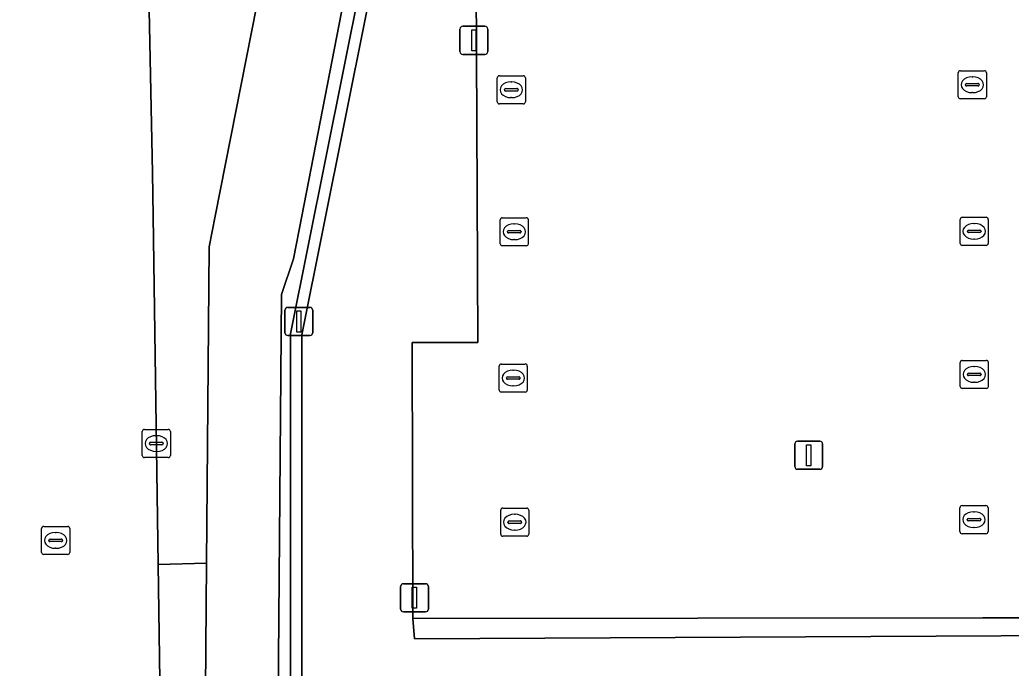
# Model space of a CAD drawing. Extents: x 160203 to 161530, y 379528 to 381797.
# Drawn here: x 160817.2 to 160852.5, y 380733.92 to 380756.99 of the extents above; entities that cross this region are included whole.
import ezdxf

# ---------------------------------------------------------------- set-up
doc = ezdxf.new("R2010")
doc.units = 0
for name, color, linetype in [('IMGEO_Berm_groen', 7, 'Continuous'), ('IMGEO_Groenvoorziening', 7, 'Continuous'), ('IMGEO_Haag', 7, 'Continuous'), ('IMGEO_Kolk', 7, 'Continuous'), ('IMGEO_Lichtmast', 7, 'Continuous'), ('IMGEO_Parkeervlak_open', 7, 'Continuous'), ('IMGEO_Rijbaan_lokaal_gesloten', 7, 'Continuous'), ('IMGEO_Rioolput', 7, 'Continuous'), ('IMGEO_Voetpad_open', 7, 'Continuous')]:
    doc.layers.add(name, color=color, linetype=linetype)

msp = doc.modelspace()

# ---------------------------------------------------------------- linework, layer by layer
at = {"layer": 'IMGEO_Berm_groen'}
msp.add_lwpolyline([(160821.718, 380762.157), (160821.717, 380761.983), (160821.921, 380751.544), (160821.944, 380750), (160822.123, 380737.606), (160823.851, 380737.66), (160823.94, 380748.92), (160824.153, 380750), (160826.568, 380762.216)], dxfattribs=at)
msp.add_lwpolyline([(160822.858, 380665.563), (160823.3, 380674.014), (160823.364, 380676.701), (160823.374, 380677.398), (160823.851, 380737.66), (160822.123, 380737.606), (160822.457, 380714.472), (160822.605, 380689.527), (160822.183, 380676.744), (160822.077, 380674.05), (160821.125, 380662.616), (160817.202, 380615.762), (160818.686, 380615.298)], close=True, dxfattribs=at)
at = {"layer": 'IMGEO_Groenvoorziening'}
for points in [[(160826.826, 380719.321), (160826.842, 380745.824), (160829.983, 380761.488), (160832.124, 380761.238), (160832.855, 380765.115), (160833.698, 380767.672), (160835.311, 380769.587), (160837.588, 380770.598), (160847.444, 380772.652), (160847.115, 380773.056), (160836.017, 380770.491)], [(160863.931, 380735.135), (160863.75, 380735.129), (160831.249, 380734.966), (160831.189, 380735.694), (160831.173, 380745.508), (160833.513, 380745.51), (160833.487, 380750.804), (160833.442, 380760.813), (160848.377, 380760.776), (160849.815, 380760.772), (160849.822, 380769.736), (160847.729, 380772.303), (160837.711, 380770.215), (160835.558, 380769.259), (160834.054, 380767.473), (160833.243, 380765.015), (160832.448, 380760.798), (160830.303, 380761.048), (160827.242, 380745.784), (160827.226, 380719.738)], [(160833.482, 380768.003), (160832.664, 380766.183), (160832.334, 380764.594), (160831.96, 380762.564), (160829.72, 380762.773), (160827.239, 380750), (160826.946, 380748.493), (160826.523, 380747.22), (160825.941, 380676.718)]]:
    msp.add_lwpolyline(points, dxfattribs=at)
for points in [[(160847.729, 380772.303), (160847.444, 380772.652), (160837.588, 380770.598), (160835.311, 380769.587), (160833.698, 380767.672), (160832.855, 380765.115), (160832.124, 380761.238), (160829.983, 380761.488), (160826.842, 380745.824), (160826.826, 380719.321), (160828.233, 380719.379), (160828.338, 380718.962), (160828.726, 380719.06), (160828.542, 380719.792), (160827.226, 380719.738), (160827.242, 380745.784), (160830.303, 380761.048), (160832.448, 380760.798), (160833.243, 380765.015), (160834.054, 380767.473), (160835.558, 380769.259), (160837.711, 380770.215)], [(160863.928, 380735.713), (160851.487, 380735.718), (160831.189, 380735.694), (160831.249, 380734.966), (160863.75, 380735.129), (160863.931, 380735.135)]]:
    msp.add_lwpolyline(points, close=True, dxfattribs=at)
at = {"layer": 'IMGEO_Haag'}
for points in [[(160847.729, 380772.303), (160847.444, 380772.652), (160837.588, 380770.598), (160835.311, 380769.587), (160833.698, 380767.672), (160832.855, 380765.115), (160832.124, 380761.238), (160829.983, 380761.488), (160826.842, 380745.824), (160826.826, 380719.321), (160828.233, 380719.379), (160828.338, 380718.962), (160828.726, 380719.06), (160828.542, 380719.792), (160827.226, 380719.738), (160827.242, 380745.784), (160830.303, 380761.048), (160832.448, 380760.798), (160833.243, 380765.015), (160834.054, 380767.473), (160835.558, 380769.259), (160837.711, 380770.215)], [(160863.928, 380735.713), (160851.487, 380735.718), (160831.189, 380735.694), (160831.249, 380734.966), (160863.75, 380735.129), (160863.931, 380735.135)]]:
    msp.add_lwpolyline(points, close=True, dxfattribs=at)
at = {"layer": 'IMGEO_Kolk'}
for p, q in [((160850.689, 380755.181), (160851.541, 380755.181)), ((160834.201, 380754.076), (160834.201, 380754.928)), ((160834.276, 380755.002), (160835.128, 380755.002)), ((160835.202, 380754.928), (160835.202, 380754.076)), ((160850.614, 380754.255), (160850.614, 380755.107)), ((160851.102, 380754.961), (160851.127, 380754.961)), ((160851.615, 380755.107), (160851.615, 380754.255)), ((160834.46, 380754.496), (160834.46, 380754.508)), ((160834.898, 380754.459), (160834.5, 380754.459)), ((160834.503, 380754.545), (160834.901, 380754.545)), ((160834.689, 380754.782), (160834.714, 380754.782)), ((160834.944, 380754.508), (160834.944, 380754.496)), ((160850.873, 380754.675), (160850.873, 380754.687)), ((160851.311, 380754.638), (160850.913, 380754.638)), ((160850.916, 380754.724), (160851.314, 380754.724)), ((160851.357, 380754.687), (160851.357, 380754.675)), ((160834.712, 380754.222), (160834.687, 380754.222)), ((160851.541, 380754.181), (160850.689, 380754.181)), ((160851.125, 380754.401), (160851.1, 380754.401)), ((160835.128, 380754.002), (160834.276, 380754.002)), ((160834.305, 380749.024), (160834.305, 380749.876)), ((160834.38, 380749.95), (160835.232, 380749.95)), ((160835.306, 380749.876), (160835.306, 380749.024)), ((160850.68, 380749.038), (160850.68, 380749.89)), ((160850.755, 380749.964), (160851.607, 380749.964)), ((160851.681, 380749.89), (160851.681, 380749.038)), ((160834.793, 380749.73), (160834.818, 380749.73)), ((160851.168, 380749.744), (160851.193, 380749.744)), ((160834.564, 380749.444), (160834.564, 380749.456)), ((160835.002, 380749.407), (160834.604, 380749.407)), ((160834.607, 380749.493), (160835.005, 380749.493)), ((160834.816, 380749.17), (160834.791, 380749.17)), ((160835.048, 380749.456), (160835.048, 380749.444)), ((160850.939, 380749.458), (160850.939, 380749.47)), ((160851.377, 380749.421), (160850.979, 380749.421)), ((160850.982, 380749.507), (160851.38, 380749.507)), ((160851.191, 380749.184), (160851.166, 380749.184)), ((160851.423, 380749.47), (160851.423, 380749.458)), ((160835.232, 380748.95), (160834.38, 380748.95)), ((160851.607, 380748.964), (160850.755, 380748.964)), ((160834.269, 380743.819), (160834.269, 380744.671)), ((160834.344, 380744.745), (160835.196, 380744.745)), ((160835.27, 380744.671), (160835.27, 380743.819)), ((160850.682, 380743.948), (160850.682, 380744.8)), ((160850.757, 380744.874), (160851.609, 380744.874)), ((160851.17, 380744.654), (160851.195, 380744.654)), ((160851.683, 380744.8), (160851.683, 380743.948)), ((160834.528, 380744.239), (160834.528, 380744.251)), ((160834.571, 380744.288), (160834.969, 380744.288)), ((160834.757, 380744.525), (160834.782, 380744.525)), ((160835.012, 380744.251), (160835.012, 380744.239)), ((160850.941, 380744.368), (160850.941, 380744.38)), ((160851.379, 380744.331), (160850.981, 380744.331)), ((160850.984, 380744.417), (160851.382, 380744.417)), ((160851.425, 380744.38), (160851.425, 380744.368)), ((160834.966, 380744.202), (160834.568, 380744.202)), ((160834.78, 380743.965), (160834.755, 380743.965)), ((160851.609, 380743.874), (160850.757, 380743.874)), ((160851.193, 380744.094), (160851.168, 380744.094)), ((160835.196, 380743.745), (160834.344, 380743.745)), ((160821.562, 380741.489), (160821.562, 380742.341)), ((160821.637, 380742.415), (160822.489, 380742.415)), ((160822.05, 380742.195), (160822.075, 380742.195)), ((160822.563, 380742.341), (160822.563, 380741.489)), ((160821.821, 380741.909), (160821.821, 380741.921)), ((160822.259, 380741.872), (160821.861, 380741.872)), ((160821.864, 380741.958), (160822.262, 380741.958)), ((160822.305, 380741.921), (160822.305, 380741.909)), ((160822.489, 380741.415), (160821.637, 380741.415)), ((160822.073, 380741.635), (160822.048, 380741.635)), ((160850.672, 380738.781), (160850.672, 380739.633)), ((160850.747, 380739.707), (160851.599, 380739.707)), ((160851.673, 380739.633), (160851.673, 380738.781)), ((160834.322, 380738.691), (160834.322, 380739.543)), ((160834.397, 380739.617), (160835.249, 380739.617)), ((160834.81, 380739.397), (160834.835, 380739.397)), ((160835.323, 380739.543), (160835.323, 380738.691)), ((160851.16, 380739.487), (160851.185, 380739.487)), ((160834.581, 380739.111), (160834.581, 380739.123)), ((160835.019, 380739.074), (160834.621, 380739.074)), ((160834.624, 380739.16), (160835.022, 380739.16)), ((160835.065, 380739.123), (160835.065, 380739.111)), ((160850.931, 380739.201), (160850.931, 380739.213)), ((160851.369, 380739.164), (160850.971, 380739.164)), ((160850.974, 380739.25), (160851.372, 380739.25)), ((160851.183, 380738.927), (160851.158, 380738.927)), ((160851.415, 380739.213), (160851.415, 380739.201)), ((160835.249, 380738.617), (160834.397, 380738.617)), ((160834.833, 380738.837), (160834.808, 380738.837)), ((160851.599, 380738.707), (160850.747, 380738.707))]:
    msp.add_line(p, q, dxfattribs=at)
for points in [[(160850.689, 380755.181), (160851.541, 380755.181)], [(160834.201, 380754.076), (160834.201, 380754.928)], [(160834.276, 380755.002), (160835.128, 380755.002)], [(160835.202, 380754.928), (160835.202, 380754.076)], [(160850.614, 380754.255), (160850.614, 380755.107)], [(160851.615, 380755.107), (160851.615, 380754.255)], [(160851.541, 380754.181), (160850.689, 380754.181)], [(160835.128, 380754.002), (160834.276, 380754.002)], [(160834.305, 380749.024), (160834.305, 380749.876)], [(160834.38, 380749.95), (160835.232, 380749.95)], [(160835.306, 380749.876), (160835.306, 380749.024)], [(160850.68, 380749.038), (160850.68, 380749.89)], [(160850.755, 380749.964), (160851.607, 380749.964)], [(160851.681, 380749.89), (160851.681, 380749.038)], [(160835.232, 380748.95), (160834.38, 380748.95)], [(160851.607, 380748.964), (160850.755, 380748.964)], [(160834.269, 380743.819), (160834.269, 380744.671)], [(160834.344, 380744.745), (160835.196, 380744.745)], [(160835.27, 380744.671), (160835.27, 380743.819)], [(160850.682, 380743.948), (160850.682, 380744.8)], [(160850.757, 380744.874), (160851.609, 380744.874)], [(160851.683, 380744.8), (160851.683, 380743.948)], [(160851.609, 380743.874), (160850.757, 380743.874)], [(160835.196, 380743.745), (160834.344, 380743.745)], [(160821.562, 380741.489), (160821.562, 380742.341)], [(160821.637, 380742.415), (160822.489, 380742.415)], [(160822.563, 380742.341), (160822.563, 380741.489)], [(160822.489, 380741.415), (160821.637, 380741.415)], [(160850.672, 380738.781), (160850.672, 380739.633)], [(160850.747, 380739.707), (160851.599, 380739.707)], [(160851.673, 380739.633), (160851.673, 380738.781)], [(160834.322, 380738.691), (160834.322, 380739.543)], [(160834.397, 380739.617), (160835.249, 380739.617)], [(160835.323, 380739.543), (160835.323, 380738.691)], [(160835.249, 380738.617), (160834.397, 380738.617)], [(160851.599, 380738.707), (160850.747, 380738.707)]]:
    msp.add_lwpolyline(points, dxfattribs=at)
for centre, radius, start, end in [((160850.691, 380755.105), 0.0765, 91.552, 178.448), ((160850.691, 380755.105), 0.0765, 91.552, 178.448), ((160851.539, 380755.105), 0.0765, 1.552, 88.448), ((160851.539, 380755.105), 0.0765, 1.552, 88.448), ((160834.278, 380754.926), 0.0765, 91.552, 178.448), ((160834.278, 380754.926), 0.0765, 91.552, 178.448), ((160835.126, 380754.926), 0.0765, 1.552, 88.448), ((160835.126, 380754.926), 0.0765, 1.552, 88.448), ((160834.5, 380754.505), 0.0403, 85.8775, 175.7526), ((160834.497, 380754.495), 0.0366, 178.938, 274.7102), ((160834.901, 380754.502), 0.043, 264.8664, 352.4533), ((160834.905, 380754.507), 0.0386, 1.7309, 96.639), ((160850.913, 380754.684), 0.0403, 85.8775, 175.7526), ((160850.91, 380754.674), 0.0366, 178.938, 274.7102), ((160851.314, 380754.681), 0.043, 264.8664, 352.4533), ((160851.318, 380754.686), 0.0386, 1.7309, 96.639), ((160850.691, 380754.257), 0.0765, 181.552, 268.448), ((160850.691, 380754.257), 0.0765, 181.552, 268.448), ((160851.539, 380754.257), 0.0765, 271.552, 358.448), ((160851.539, 380754.257), 0.0765, 271.552, 358.448), ((160834.278, 380754.078), 0.0765, 181.552, 268.448), ((160834.278, 380754.078), 0.0765, 181.552, 268.448), ((160835.126, 380754.078), 0.0765, 271.552, 358.448), ((160835.126, 380754.078), 0.0765, 271.552, 358.448), ((160834.382, 380749.874), 0.0765, 91.552, 178.448), ((160834.382, 380749.874), 0.0765, 91.552, 178.448), ((160835.23, 380749.874), 0.0765, 1.552, 88.448), ((160835.23, 380749.874), 0.0765, 1.552, 88.448), ((160850.757, 380749.888), 0.0765, 91.552, 178.448), ((160850.757, 380749.888), 0.0765, 91.552, 178.448), ((160851.605, 380749.888), 0.0765, 1.552, 88.448), ((160851.605, 380749.888), 0.0765, 1.552, 88.448), ((160834.604, 380749.453), 0.0403, 85.8775, 175.7526), ((160834.601, 380749.443), 0.0366, 178.938, 274.7102), ((160835.005, 380749.45), 0.043, 264.8664, 352.4533), ((160835.009, 380749.455), 0.0386, 1.7309, 96.639), ((160850.979, 380749.467), 0.0403, 85.8775, 175.7526), ((160850.976, 380749.457), 0.0366, 178.938, 274.7102), ((160851.38, 380749.464), 0.043, 264.8664, 352.4533), ((160851.384, 380749.469), 0.0386, 1.7309, 96.639), ((160834.382, 380749.026), 0.0765, 181.552, 268.448), ((160834.382, 380749.026), 0.0765, 181.552, 268.448), ((160835.23, 380749.026), 0.0765, 271.552, 358.448), ((160835.23, 380749.026), 0.0765, 271.552, 358.448), ((160850.757, 380749.04), 0.0765, 181.552, 268.448), ((160850.757, 380749.04), 0.0765, 181.552, 268.448), ((160851.605, 380749.04), 0.0765, 271.552, 358.448), ((160851.605, 380749.04), 0.0765, 271.552, 358.448), ((160834.346, 380744.669), 0.0765, 91.552, 178.448), ((160834.346, 380744.669), 0.0765, 91.552, 178.448), ((160835.194, 380744.669), 0.0765, 1.552, 88.448), ((160835.194, 380744.669), 0.0765, 1.552, 88.448), ((160850.759, 380744.798), 0.0765, 91.552, 178.448), ((160850.759, 380744.798), 0.0765, 91.552, 178.448), ((160851.607, 380744.798), 0.0765, 1.552, 88.448), ((160851.607, 380744.798), 0.0765, 1.552, 88.448), ((160834.568, 380744.248), 0.0403, 85.8775, 175.7526), ((160834.565, 380744.238), 0.0366, 178.938, 274.7102), ((160834.969, 380744.245), 0.043, 264.8664, 352.4533), ((160834.973, 380744.25), 0.0386, 1.7309, 96.639), ((160850.981, 380744.377), 0.0403, 85.8775, 175.7526), ((160850.978, 380744.367), 0.0366, 178.938, 274.7102), ((160851.382, 380744.374), 0.043, 264.8664, 352.4533), ((160851.386, 380744.379), 0.0386, 1.7309, 96.639), ((160850.759, 380743.95), 0.0765, 181.552, 268.448), ((160850.759, 380743.95), 0.0765, 181.552, 268.448), ((160851.607, 380743.95), 0.0765, 271.552, 358.448), ((160851.607, 380743.95), 0.0765, 271.552, 358.448), ((160834.346, 380743.821), 0.0765, 181.552, 268.448), ((160834.346, 380743.821), 0.0765, 181.552, 268.448), ((160835.194, 380743.821), 0.0765, 271.552, 358.448), ((160835.194, 380743.821), 0.0765, 271.552, 358.448), ((160821.639, 380742.339), 0.0765, 91.552, 178.448), ((160821.639, 380742.339), 0.0765, 91.552, 178.448), ((160822.487, 380742.339), 0.0765, 1.552, 88.448), ((160822.487, 380742.339), 0.0765, 1.552, 88.448), ((160821.861, 380741.918), 0.0403, 85.8775, 175.7526), ((160821.858, 380741.908), 0.0366, 178.938, 274.7102), ((160822.262, 380741.915), 0.043, 264.8664, 352.4533), ((160822.266, 380741.92), 0.0386, 1.7309, 96.639), ((160821.639, 380741.491), 0.0765, 181.552, 268.448), ((160821.639, 380741.491), 0.0765, 181.552, 268.448), ((160822.487, 380741.491), 0.0765, 271.552, 358.448), ((160822.487, 380741.491), 0.0765, 271.552, 358.448), ((160850.749, 380739.631), 0.0765, 91.552, 178.448), ((160850.749, 380739.631), 0.0765, 91.552, 178.448), ((160851.597, 380739.631), 0.0765, 1.552, 88.448), ((160851.597, 380739.631), 0.0765, 1.552, 88.448), ((160834.399, 380739.541), 0.0765, 91.552, 178.448), ((160834.399, 380739.541), 0.0765, 91.552, 178.448), ((160835.247, 380739.541), 0.0765, 1.552, 88.448), ((160835.247, 380739.541), 0.0765, 1.552, 88.448), ((160834.621, 380739.12), 0.0403, 85.8775, 175.7526), ((160834.618, 380739.11), 0.0366, 178.938, 274.7102), ((160835.022, 380739.117), 0.043, 264.8664, 352.4533), ((160835.026, 380739.122), 0.0386, 1.7309, 96.639), ((160850.971, 380739.21), 0.0403, 85.8775, 175.7526), ((160850.968, 380739.2), 0.0366, 178.938, 274.7102), ((160851.372, 380739.207), 0.043, 264.8664, 352.4533), ((160851.376, 380739.212), 0.0386, 1.7309, 96.639), ((160834.399, 380738.693), 0.0765, 181.552, 268.448), ((160834.399, 380738.693), 0.0765, 181.552, 268.448), ((160835.247, 380738.693), 0.0765, 271.552, 358.448), ((160835.247, 380738.693), 0.0765, 271.552, 358.448), ((160850.749, 380738.783), 0.0765, 181.552, 268.448), ((160850.749, 380738.783), 0.0765, 181.552, 268.448), ((160851.597, 380738.783), 0.0765, 271.552, 358.448), ((160851.597, 380738.783), 0.0765, 271.552, 358.448)]:
    msp.add_arc(centre, radius, start, end, dxfattribs=at)
for centre, major_axis, ratio, start_param, end_param in [((160851.101, 380754.681), (-0.387, 0.002), 0.722429, 4.712389, 7.853982), ((160851.126, 380754.681), (-0.39, 0.002), 0.717154, 1.570796, 4.712389), ((160834.688, 380754.502), (-0.387, 0.002), 0.722429, 4.712389, 7.853982), ((160834.713, 380754.502), (-0.39, 0.002), 0.717154, 1.570796, 4.712389), ((160834.792, 380749.45), (-0.387, 0.002), 0.722429, 4.712389, 7.853982), ((160834.817, 380749.45), (-0.39, 0.002), 0.717154, 1.570796, 4.712389), ((160851.167, 380749.464), (-0.387, 0.002), 0.722429, 4.712389, 7.853982), ((160851.192, 380749.464), (-0.39, 0.002), 0.717154, 1.570796, 4.712389), ((160851.169, 380744.374), (-0.387, 0.002), 0.722429, 4.712389, 7.853982), ((160851.194, 380744.374), (-0.39, 0.002), 0.717154, 1.570796, 4.712389), ((160834.756, 380744.245), (-0.387, 0.002), 0.722429, 4.712389, 7.853982), ((160834.781, 380744.245), (-0.39, 0.002), 0.717154, 1.570796, 4.712389), ((160822.049, 380741.915), (-0.387, 0.002), 0.722429, 4.712389, 7.853982), ((160822.074, 380741.915), (-0.39, 0.002), 0.717154, 1.570796, 4.712389), ((160834.809, 380739.117), (-0.387, 0.002), 0.722429, 4.712389, 7.853982), ((160834.834, 380739.117), (-0.39, 0.002), 0.717154, 1.570796, 4.712389), ((160851.159, 380739.207), (-0.387, 0.002), 0.722429, 4.712389, 7.853982), ((160851.184, 380739.207), (-0.39, 0.002), 0.717154, 1.570796, 4.712389)]:
    msp.add_ellipse(centre, major_axis=major_axis, ratio=ratio, start_param=start_param, end_param=end_param, dxfattribs=at)
at = {"layer": 'IMGEO_Lichtmast'}
for p, q in [((160832.869, 380755.862), (160832.869, 380756.662)), ((160832.869, 380756.662), (160832.869, 380755.862)), ((160832.969, 380756.762), (160833.759, 380756.762)), ((160833.759, 380756.762), (160832.969, 380756.762)), ((160833.859, 380756.662), (160833.859, 380755.862)), ((160833.859, 380755.862), (160833.859, 380756.662)), ((160833.759, 380755.762), (160832.969, 380755.762)), ((160832.969, 380755.762), (160833.759, 380755.762)), ((160826.742, 380746.758), (160827.532, 380746.758)), ((160827.532, 380746.758), (160826.742, 380746.758)), ((160826.642, 380745.858), (160826.642, 380746.658)), ((160826.642, 380746.658), (160826.642, 380745.858)), ((160827.632, 380746.658), (160827.632, 380745.858)), ((160827.632, 380745.858), (160827.632, 380746.658)), ((160827.532, 380745.758), (160826.742, 380745.758)), ((160826.742, 380745.758), (160827.532, 380745.758)), ((160844.794, 380741.099), (160844.794, 380741.899)), ((160844.794, 380741.899), (160844.794, 380741.099)), ((160844.894, 380741.999), (160845.684, 380741.999)), ((160845.684, 380741.999), (160844.894, 380741.999)), ((160845.784, 380741.899), (160845.784, 380741.099)), ((160845.784, 380741.099), (160845.784, 380741.899)), ((160845.684, 380740.999), (160844.894, 380740.999)), ((160844.894, 380740.999), (160845.684, 380740.999)), ((160830.756, 380736.027), (160830.756, 380736.827)), ((160830.756, 380736.827), (160830.756, 380736.027)), ((160830.856, 380736.927), (160831.646, 380736.927)), ((160831.646, 380736.927), (160830.856, 380736.927)), ((160831.746, 380736.827), (160831.746, 380736.027)), ((160831.746, 380736.027), (160831.746, 380736.827)), ((160831.646, 380735.927), (160830.856, 380735.927)), ((160830.856, 380735.927), (160831.646, 380735.927))]:
    msp.add_line(p, q, dxfattribs=at)
for points in [[(160833.289, 380756.637), (160833.439, 380756.637), (160833.439, 380755.887), (160833.289, 380755.887), (160833.289, 380756.637)], [(160827.062, 380746.633), (160827.212, 380746.633), (160827.212, 380745.883), (160827.062, 380745.883), (160827.062, 380746.633)], [(160845.214, 380741.874), (160845.364, 380741.874), (160845.364, 380741.124), (160845.214, 380741.124), (160845.214, 380741.874)], [(160831.176, 380736.802), (160831.326, 380736.802), (160831.326, 380736.052), (160831.176, 380736.052), (160831.176, 380736.802)]]:
    msp.add_lwpolyline(points, dxfattribs=at)
for centre, start, end in [((160832.969, 380756.662), 90, 180), ((160832.969, 380756.662), 90, 180), ((160833.759, 380756.662), 0, 90), ((160833.759, 380756.662), 360, 90), ((160832.969, 380755.862), 180, 270), ((160832.969, 380755.862), 180, 270), ((160833.759, 380755.862), 270, 0), ((160833.759, 380755.862), 270, 0), ((160826.742, 380746.658), 90, 180), ((160826.742, 380746.658), 90, 180), ((160827.532, 380746.658), 0, 90), ((160827.532, 380746.658), 360, 90), ((160826.742, 380745.858), 180, 270), ((160826.742, 380745.858), 180, 270), ((160827.532, 380745.858), 270, 0), ((160827.532, 380745.858), 270, 0), ((160844.894, 380741.899), 90, 180), ((160844.894, 380741.899), 90, 180), ((160845.684, 380741.899), 0, 90), ((160845.684, 380741.899), 360, 90), ((160844.894, 380741.099), 180, 270), ((160844.894, 380741.099), 180, 270), ((160845.684, 380741.099), 270, 0), ((160845.684, 380741.099), 270, 0), ((160830.856, 380736.827), 90, 180), ((160830.856, 380736.827), 90, 180), ((160831.646, 380736.827), 0, 90), ((160831.646, 380736.827), 360, 90), ((160830.856, 380736.027), 180, 270), ((160830.856, 380736.027), 180, 270), ((160831.646, 380736.027), 270, 0), ((160831.646, 380736.027), 270, 0)]:
    msp.add_arc(centre, 0.1, start, end, dxfattribs=at)
at = {"layer": 'IMGEO_Parkeervlak_open'}
msp.add_lwpolyline([(160857.114, 380775.173), (160847.115, 380773.056), (160847.444, 380772.652), (160847.729, 380772.303), (160849.822, 380769.736), (160849.815, 380760.772), (160848.377, 380760.776), (160833.442, 380760.813), (160833.487, 380750.804), (160833.513, 380745.51), (160831.173, 380745.508), (160831.189, 380735.694), (160851.487, 380735.718), (160863.928, 380735.713)], dxfattribs=at)
at = {"layer": 'IMGEO_Rijbaan_lokaal_gesloten'}
msp.add_lwpolyline([(160822.457, 380714.472), (160822.123, 380737.606), (160821.944, 380750), (160821.921, 380751.544), (160821.717, 380761.983), (160821.718, 380762.157), (160821.734, 380765.601), (160821.734, 380765.707), (160821.732, 380766.281), (160821.715, 380769.16), (160821.798, 380789.42)], dxfattribs=at)
at = {"layer": 'IMGEO_Rioolput'}
for p, q in [((160818.052, 380738.967), (160818.904, 380738.967)), ((160817.977, 380738.041), (160817.977, 380738.893)), ((160818.465, 380738.747), (160818.49, 380738.747)), ((160818.978, 380738.893), (160818.978, 380738.041)), ((160818.236, 380738.461), (160818.236, 380738.473)), ((160818.674, 380738.424), (160818.276, 380738.424)), ((160818.279, 380738.51), (160818.677, 380738.51)), ((160818.72, 380738.473), (160818.72, 380738.461)), ((160818.904, 380737.967), (160818.052, 380737.967)), ((160818.488, 380738.187), (160818.463, 380738.187))]:
    msp.add_line(p, q, dxfattribs=at)
for points in [[(160818.052, 380738.967), (160818.904, 380738.967)], [(160817.977, 380738.041), (160817.977, 380738.893)], [(160818.978, 380738.893), (160818.978, 380738.041)], [(160818.904, 380737.967), (160818.052, 380737.967)]]:
    msp.add_lwpolyline(points, dxfattribs=at)
for centre, radius, start, end in [((160818.054, 380738.891), 0.0765, 91.552, 178.448), ((160818.054, 380738.891), 0.0765, 91.552, 178.448), ((160818.902, 380738.891), 0.0765, 1.552, 88.448), ((160818.902, 380738.891), 0.0765, 1.552, 88.448), ((160818.276, 380738.47), 0.0403, 85.8775, 175.7526), ((160818.273, 380738.46), 0.0366, 178.938, 274.7102), ((160818.677, 380738.467), 0.043, 264.8664, 352.4533), ((160818.681, 380738.472), 0.0386, 1.7309, 96.639), ((160818.054, 380738.043), 0.0765, 181.552, 268.448), ((160818.054, 380738.043), 0.0765, 181.552, 268.448), ((160818.902, 380738.043), 0.0765, 271.552, 358.448), ((160818.902, 380738.043), 0.0765, 271.552, 358.448)]:
    msp.add_arc(centre, radius, start, end, dxfattribs=at)
for centre, major_axis, ratio, start_param, end_param in [((160818.464, 380738.467), (-0.387, 0.002), 0.722429, 4.712389, 7.853982), ((160818.489, 380738.467), (-0.39, 0.002), 0.717154, 1.570796, 4.712389)]:
    msp.add_ellipse(centre, major_axis=major_axis, ratio=ratio, start_param=start_param, end_param=end_param, dxfattribs=at)
at = {"layer": 'IMGEO_Voetpad_open'}
msp.add_lwpolyline([(160826.568, 380762.216), (160824.153, 380750), (160823.94, 380748.92), (160823.851, 380737.66), (160823.374, 380677.398), (160823.364, 380676.701), (160823.3, 380674.014), (160822.858, 380665.563), (160818.686, 380615.298), (160821.198, 380614.513), (160823.78, 380645.479), (160825.445, 380665.454), (160825.621, 380668.032), (160825.804, 380671.636), (160825.879, 380673.71), (160825.941, 380676.718), (160826.523, 380747.22), (160826.946, 380748.493), (160827.239, 380750), (160829.72, 380762.773), (160830.383, 380766.201)], dxfattribs=at)

doc.saveas('drawing.dxf')
